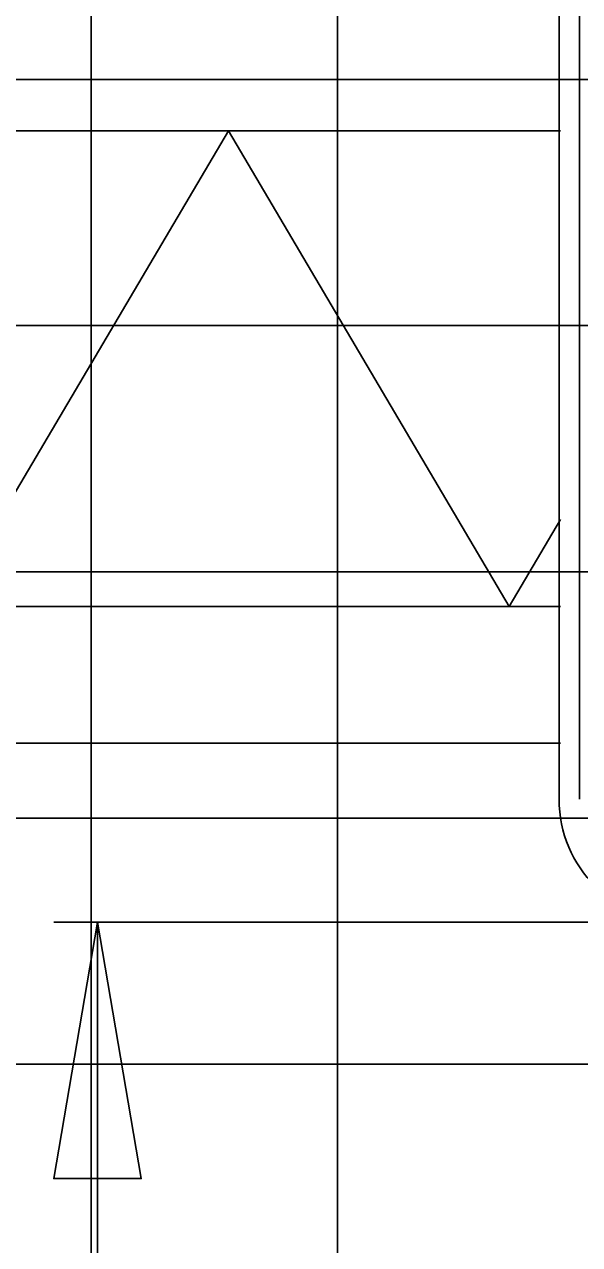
# Model space of a CAD drawing. Extents: x 1797809 to 2198143, y 249608 to 1237864.
# Drawn here: x 2196312.16 to 2196316.67, y 1237191.64 to 1237201.55 of the extents above; entities that cross this region are included whole.
import ezdxf

# ---------------------------------------------------------------- set-up
doc = ezdxf.new("R2010")
doc.units = 0
for name, color, linetype in [('3', 7, 'Continuous'), ('GSCOLORFILL', 7, 'Continuous'), ('GSDIMS', 7, 'Continuous'), ('GSSHT', 7, 'Continuous')]:
    doc.layers.add(name, color=color, linetype=linetype)

msp = doc.modelspace()

# ---------------------------------------------------------------- linework, layer by layer
at = {"layer": '3'}
msp.add_line((2196312.7575, 1237176.2602), (2196312.7575, 1237194.2602), dxfattribs=at)
at = {"layer": 'GSCOLORFILL'}
for p, q in [((2196316.5034, 1237203.2602), (2196316.5034, 1237195.2602)), ((2196316.5034, 1237203.2602), (2196316.5034, 1237195.2602)), ((2196316.67, 1237195.2602), (2196316.67, 1237203.2602))]:
    msp.add_line(p, q, dxfattribs=at)
msp.add_arc((2196317.5034, 1237195.2602), 1, 180, 270, dxfattribs=at)
msp.add_arc((2196317.5034, 1237195.2602), 1, 180, 270, dxfattribs=at)
at = {"layer": 'GSDIMS'}
for p, q in [((2196304.7065, 1237200.6869), (2196316.5158, 1237200.6869)), ((2196313.8207, 1237200.6869), (2196311.5422, 1237196.8245)), ((2196313.8207, 1237200.6869), (2196316.0993, 1237196.8245)), ((2196316.5158, 1237197.5305), (2196316.0993, 1237196.8245)), ((2196304.7065, 1237196.8245), (2196316.5158, 1237196.8245)), ((2196304.7065, 1237195.714), (2196316.5158, 1237195.714)), ((2196312.4028, 1237194.2602), (2196317.5148, 1237194.2602))]:
    msp.add_line(p, q, dxfattribs=at)
msp.add_lwpolyline([(2196312.7575, 1237194.2602), (2196313.1123, 1237192.1772), (2196312.4028, 1237192.1772)], close=True, dxfattribs=at)
at = {"layer": 'GSSHT'}
for p, q in [((2196312.7065, 1237163.1062), (2196312.7065, 1237223.1062)), ((2196314.7065, 1237163.1062), (2196314.7065, 1237223.1062)), ((2196264.7065, 1237201.1062), (2196394.7065, 1237201.1062)), ((2196264.7065, 1237199.1062), (2196394.7065, 1237199.1062)), ((2196264.7065, 1237197.1062), (2196394.7065, 1237197.1062)), ((2196264.7065, 1237195.1062), (2196394.7065, 1237195.1062)), ((2196264.7065, 1237193.1062), (2196394.7065, 1237193.1062))]:
    msp.add_line(p, q, dxfattribs=at)

doc.saveas('drawing.dxf')
